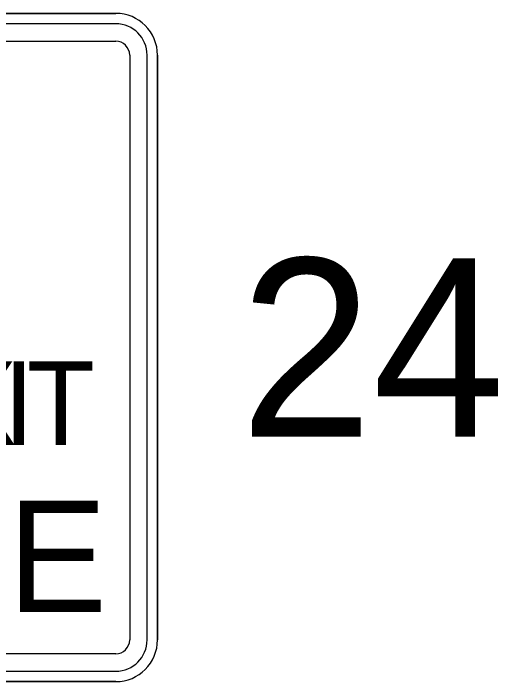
# Model space of a CAD drawing. Extents: x 99958 to 100176, y 99935 to 100011.
# Drawn here: x 100114.4426 to 100114.6626, y 99941.6019 to 99941.9019 of the extents above; entities that cross this region are included whole.
import ezdxf

# ---------------------------------------------------------------- set-up
doc = ezdxf.new("R2010")
doc.units = 0
doc.layers.add('TR_SN_ConstructionSigns', color=7, linetype='Continuous')

msp = doc.modelspace()

# ---------------------------------------------------------------- linework, layer by layer
at = {"layer": 'TR_SN_ConstructionSigns'}
for p, q in [((100114.48855, 99941.9019), (100114.22605, 99941.9019)), ((100114.22605, 99941.9019), (100114.48855, 99941.9019)), ((100114.48855, 99941.9019), (100114.22605, 99941.9019)), ((100114.48855, 99941.89721), (100114.22605, 99941.89721)), ((100114.22605, 99941.8894), (100114.48855, 99941.8894)), ((100114.4948, 99941.88315), (100114.4948, 99941.62065)), ((100114.50262, 99941.62065), (100114.50262, 99941.88315)), ((100114.5073, 99941.62065), (100114.5073, 99941.88315)), ((100114.5073, 99941.88315), (100114.5073, 99941.62065)), ((100114.5073, 99941.62065), (100114.5073, 99941.88315)), ((100114.48855, 99941.6144), (100114.22605, 99941.6144)), ((100114.22605, 99941.60659), (100114.48855, 99941.60659)), ((100114.22605, 99941.6019), (100114.48855, 99941.6019)), ((100114.48855, 99941.6019), (100114.22605, 99941.6019)), ((100114.22605, 99941.6019), (100114.48855, 99941.6019))]:
    msp.add_line(p, q, dxfattribs=at)
for centre, radius, start, end in [((100114.48855, 99941.88315), 0.01875, 0, 90), ((100114.48855, 99941.88315), 0.01875, 0, 90), ((100114.48855, 99941.88315), 0.01875, 0, 90), ((100114.48855, 99941.88315), 0.01406, 0, 90), ((100114.48855, 99941.88315), 0.00625, 0, 90), ((100114.48855, 99941.62065), 0.01406, 270, 0), ((100114.48855, 99941.62065), 0.00625, 270, 0), ((100114.48855, 99941.62065), 0.01875, 270, 0), ((100114.48855, 99941.62065), 0.01875, 270, 0), ((100114.48855, 99941.62065), 0.01875, 270, 0)]:
    msp.add_arc(centre, radius, start, end, dxfattribs=at)

# ---------------------------------------------------------------- texts
msp.add_text('24"', height=0.08, rotation=360, dxfattribs=at).set_placement((100114.54424, 99941.7119))
for s, height, p in [('X', 0.0375, (100114.41074, 99941.70815)), ('I', 0.0375, (100114.43812, 99941.70815)), ('T', 0.0375, (100114.44862, 99941.70815)), ('E', 0.05, (100114.44005, 99941.63315))]:
    msp.add_text(s, height=height, dxfattribs=at).set_placement(p)

doc.saveas('drawing.dxf')
